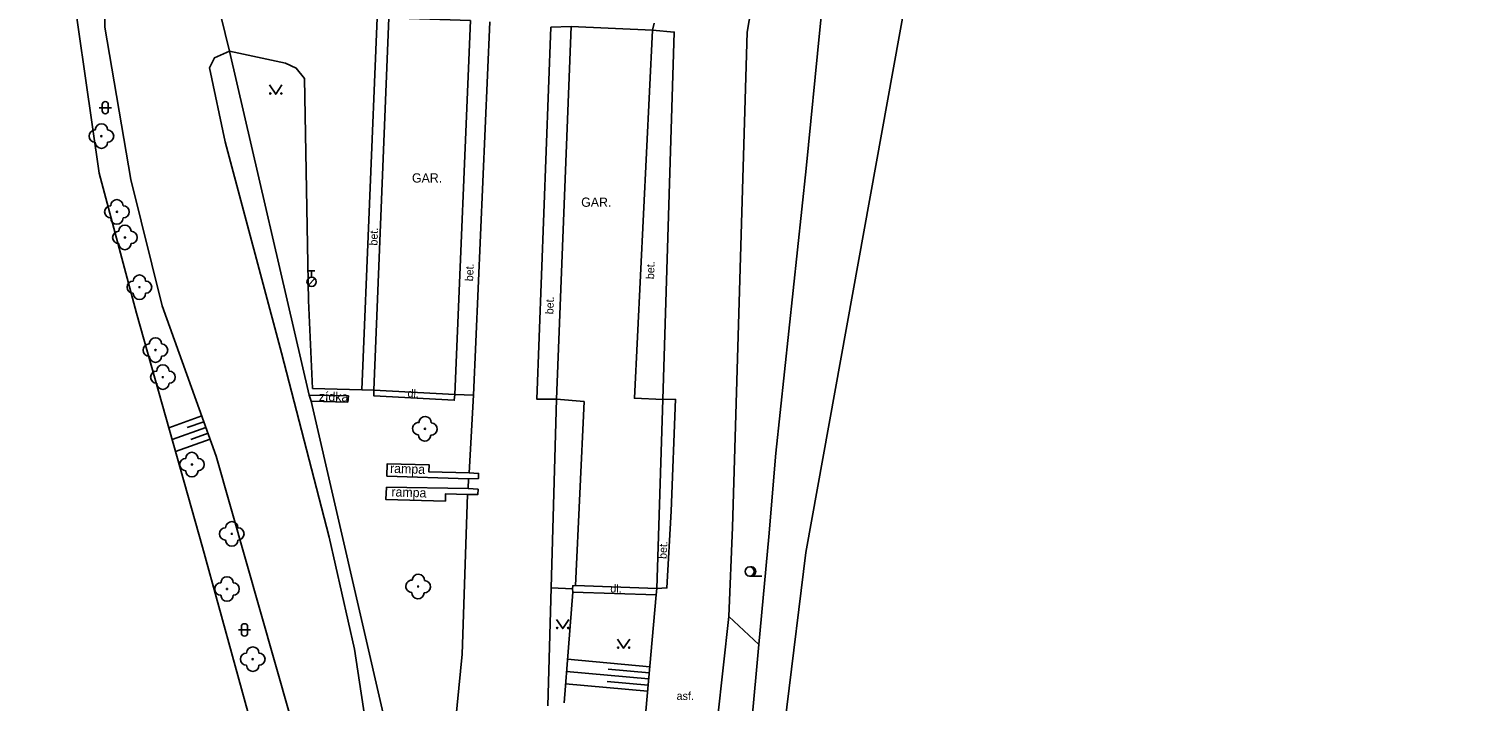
# Model space of a CAD drawing. Extents: x -596024 to -594475, y -1163820 to -1161957.
# Drawn here: x -595856.4 to -595740.1, y -1162519.7 to -1162465 of the extents above; entities that cross this region are included whole.
import ezdxf

# ---------------------------------------------------------------- set-up
doc = ezdxf.new("R2010")
doc.units = 0
for name, color, linetype in [('Level 10', 7, 'Continuous'), ('Level 11', 7, 'Continuous'), ('Level 14', 7, 'Continuous'), ('Level 15', 7, 'Continuous'), ('Level 21', 7, 'Continuous'), ('Level 22', 7, 'Continuous'), ('Level 23', 7, 'Continuous'), ('Level 28', 7, 'Continuous'), ('Level 36', 7, 'Continuous'), ('Level 40', 7, 'Continuous'), ('Level 41', 7, 'Continuous'), ('Level 42', 7, 'Continuous'), ('Level 5', 7, 'Continuous'), ('Level 7', 7, 'Continuous'), ('Level 8', 7, 'Continuous')]:
    doc.layers.add(name, color=color, linetype=linetype)

msp = doc.modelspace()

# ---------------------------------------------------------------- linework, layer by layer
at = {"layer": 'Level 10'}
for points in [[(-595855.51, -1162405.72), (-595853.48, -1162411.29), (-595852.79, -1162428.09), (-595850.99, -1162448.45), (-595850.24, -1162455.29), (-595850.19, -1162464.9), (-595848.07, -1162477.27), (-595845.54, -1162487.55), (-595841.14, -1162499.77), (-595835.18, -1162520.76), (-595834.88, -1162525.7), (-595834.71, -1162530.36), (-595835.31, -1162547.41), (-595836.73, -1162580.03)], [(-595829.33, -1162494.38), (-595828.07, -1162464.14), (-595827.13, -1162464.15)], [(-595818.93, -1162464.47), (-595820.25, -1162494.79)], [(-595813.96, -1162510.45), (-595813.51, -1162495.14), (-595815.1, -1162495.13), (-595813.97, -1162464.92), (-595812.32, -1162464.85)], [(-595841.69, -1162468.2), (-595841.29, -1162467.4), (-595840.07, -1162466.85)], [(-595829.33, -1162494.38), (-595833.32, -1162494.26), (-595833.66, -1162487.1), (-595833.97, -1162469.08), (-595834.65, -1162468.25), (-595835.53, -1162467.82), (-595840.07, -1162466.85)], [(-595841.69, -1162468.2), (-595840.41, -1162474.22)], [(-595830.49, -1162584.32), (-595830.38, -1162581.66), (-595830.02, -1162571.45), (-595828.78, -1162522.94), (-595829.93, -1162515.44), (-595831.97, -1162506.34), (-595835.84, -1162491.36), (-595840.41, -1162474.22)], [(-595820.25, -1162494.79), (-595820.6, -1162501.11)], [(-595820.66, -1162501.61), (-595820.7, -1162502.38)], [(-595827.93, -1162584.92), (-595826.44, -1162582.41), (-595826.12, -1162581.09), (-595825.04, -1162562.35), (-595823.09, -1162535.44), (-595821.18, -1162515.85), (-595820.75, -1162502.88)], [(-595804.21, -1162504.22), (-595804.55, -1162510.46), (-595805.36, -1162510.5)], [(-595803.79, -1162553.75), (-595802.07, -1162536.94), (-595800.45, -1162521.12), (-595799.53, -1162512.78), (-595799.21, -1162505.54)], [(-595814.23, -1162520.05), (-595813.96, -1162510.45)], [(-595805.41, -1162511.03), (-595806.27, -1162520.48)], [(-595805.36, -1162510.5), (-595805.41, -1162511.03)]]:
    msp.add_lwpolyline(points, dxfattribs=at)
at = {"layer": 'Level 11'}
for points in [[(-595793.26, -1162507.59), (-595782.82, -1162449.76), (-595777.55, -1162438), (-595759.71, -1162410.83), (-595741.06, -1162393.4), (-595719.97, -1162350.42), (-595684.29, -1162308.25), (-595671.93, -1162284.53), (-595664.22, -1162261.83), (-595663.61, -1162250.07), (-595665.44, -1162236.48), (-595656.11, -1162218.64), (-595648.41, -1162198.17), (-595645.98, -1162184.59), (-595599.35, -1162078.96), (-595593.87, -1162072.07), (-595568.74, -1162038.01), (-595559, -1162011.66)], [(-595793.6, -1162439.42), (-595798.03, -1162465.3)], [(-595805.57, -1162464.59), (-595805.73, -1162465.14)], [(-595805.73, -1162465.14), (-595803.95, -1162465.31), (-595804.89, -1162495.16)], [(-595799.21, -1162505.54), (-595798.03, -1162465.3)], [(-595833.59, -1162494.79), (-595830.41, -1162494.87), (-595830.47, -1162495.36), (-595833.44, -1162495.3)], [(-595828.35, -1162494.41), (-595829.33, -1162494.38)], [(-595828.35, -1162494.41), (-595828.35, -1162494.85), (-595821.82, -1162495.22), (-595821.77, -1162494.75), (-595820.25, -1162494.79)], [(-595804.21, -1162504.22), (-595803.86, -1162495.14), (-595804.89, -1162495.16)], [(-595820.66, -1162501.61), (-595827.29, -1162501.38), (-595827.26, -1162500.37), (-595823.86, -1162500.45), (-595823.89, -1162501.03), (-595820.6, -1162501.11), (-595819.84, -1162501.16), (-595819.85, -1162501.58), (-595820.66, -1162501.61)], [(-595827.31, -1162502.27), (-595820.7, -1162502.38), (-595819.88, -1162502.44), (-595819.9, -1162502.87), (-595820.75, -1162502.88), (-595822.54, -1162502.82), (-595822.53, -1162503.41), (-595827.37, -1162503.28), (-595827.31, -1162502.27)], [(-595805.41, -1162511.03), (-595812.19, -1162510.81), (-595812.21, -1162510.54), (-595813.96, -1162510.45)], [(-595812.21, -1162510.54), (-595812.2, -1162510.28), (-595811.97, -1162510.27)]]:
    msp.add_lwpolyline(points, dxfattribs=at)
at = {"layer": 'Level 14'}
msp.add_lwpolyline([(-595812.89, -1162519.79), (-595812.19, -1162510.81)], dxfattribs=at)
at = {"layer": 'Level 15'}
for points in [[(-595842.32, -1162496.49), (-595844.99, -1162497.45)], [(-595842.15, -1162496.96), (-595843.5, -1162497.44)], [(-595841.98, -1162497.43), (-595844.72, -1162498.41)], [(-595841.64, -1162498.37), (-595844.45, -1162499.38)], [(-595841.81, -1162497.9), (-595843.2, -1162498.4)], [(-595805.94, -1162516.86), (-595812.61, -1162516.26)], [(-595805.99, -1162517.36), (-595809.32, -1162517.06)], [(-595806.12, -1162518.86), (-595812.77, -1162518.25)], [(-595806.03, -1162517.86), (-595812.69, -1162517.25)], [(-595806.08, -1162518.36), (-595809.4, -1162518.06)]]:
    msp.add_lwpolyline(points, dxfattribs=at)
at = {"layer": 'Level 21'}
msp.add_lwpolyline([(-595799.53, -1162512.78), (-595797.07, -1162515.07)], dxfattribs=at)
at = {"layer": 'Level 22'}
for centre in [(-595850.47, -1162473.76), (-595849.21, -1162479.91), (-595848.56, -1162481.99), (-595847.38, -1162486.03), (-595846.08, -1162491.14), (-595845.48, -1162493.34), (-595824.2, -1162497.54), (-595843.12, -1162500.44), (-595839.88, -1162506.07), (-595840.27, -1162510.55), (-595824.75, -1162510.35), (-595838.18, -1162516.25)]:
    msp.add_circle(centre, 0.05, dxfattribs=at)
for centre, start, end in [((-595850.47, -1162473.26), 0, 180), ((-595850.97, -1162473.76), 90, 270), ((-595849.97, -1162473.76), 270, 90), ((-595850.47, -1162474.26), 180, 0), ((-595849.71, -1162479.91), 90, 270), ((-595849.21, -1162479.41), 0, 180), ((-595848.71, -1162479.91), 270, 90), ((-595849.21, -1162480.41), 180, 0), ((-595848.56, -1162481.49), 0, 180), ((-595849.06, -1162481.99), 90, 270), ((-595848.06, -1162481.99), 270, 90), ((-595848.56, -1162482.49), 180, 0), ((-595847.88, -1162486.03), 90, 270), ((-595847.38, -1162485.53), 0, 180), ((-595846.88, -1162486.03), 270, 90), ((-595847.38, -1162486.53), 180, 0), ((-595846.08, -1162490.64), 0, 180), ((-595846.58, -1162491.14), 90, 270), ((-595845.58, -1162491.14), 270, 90), ((-595846.08, -1162491.64), 180, 0), ((-595845.48, -1162492.84), 0, 180), ((-595845.98, -1162493.34), 90, 270), ((-595845.48, -1162493.84), 180, 0), ((-595844.98, -1162493.34), 270, 90), ((-595824.7, -1162497.52), 87.5072, 267.5072), ((-595824.18, -1162497.04), 357.5072, 177.5072), ((-595823.7, -1162497.56), 267.5072, 87.5072), ((-595824.22, -1162498.04), 177.5072, 357.5072), ((-595843.12, -1162499.94), 0, 180), ((-595843.62, -1162500.44), 90, 270), ((-595842.62, -1162500.44), 270, 90), ((-595843.12, -1162500.94), 180, 0), ((-595839.88, -1162505.57), 0, 180), ((-595840.38, -1162506.07), 90, 270), ((-595839.88, -1162506.57), 180, 0), ((-595839.38, -1162506.07), 270, 90), ((-595840.77, -1162510.55), 90, 270), ((-595840.27, -1162510.05), 0, 180), ((-595839.77, -1162510.55), 270, 90), ((-595825.25, -1162510.33), 87.5072, 267.5072), ((-595824.73, -1162509.85), 357.5072, 177.5072), ((-595824.25, -1162510.37), 267.5072, 87.5072), ((-595840.27, -1162511.05), 180, 0), ((-595824.77, -1162510.85), 177.5072, 357.5072), ((-595838.68, -1162516.25), 90, 270), ((-595838.18, -1162515.75), 0, 180), ((-595837.68, -1162516.25), 270, 90), ((-595838.18, -1162516.75), 180, 0)]:
    msp.add_arc(centre, 0.5, start, end, dxfattribs=at)
at = {"layer": 'Level 23'}
msp.add_lwpolyline([(-595862.76, -1162820.9), (-595863.2, -1162815.29), (-595862.61, -1162802.9), (-595859.44, -1162782.39), (-595858.81, -1162764.67), (-595856.52, -1162749.86), (-595854.76, -1162735.54), (-595849.56, -1162719.92), (-595843.81, -1162702.86), (-595837.54, -1162685.08), (-595832.7, -1162664.77), (-595830.01, -1162644.69), (-595827.77, -1162621.33), (-595821.54, -1162613.28), (-595813.01, -1162607.45), (-595806.04, -1162601.22), (-595804.38, -1162597.19), (-595802.03, -1162580.27), (-595799.63, -1162556.47), (-595796.34, -1162532.72), (-595793.26, -1162507.59)], dxfattribs=at)
at = {"layer": 'Level 28'}
for p, q in [((-595833.66, -1162485.86), (-595833.13, -1162485.33)), ((-595833.65, -1162484.71), (-595833.15, -1162484.71)), ((-595833.4, -1162485.21), (-595833.4, -1162484.71))]:
    msp.add_line(p, q, dxfattribs=at)
msp.add_circle((-595833.4, -1162485.59), 0.375, dxfattribs=at)
at = {"layer": 'Level 36'}
for p, q in [((-595850.66, -1162471.45), (-595849.66, -1162471.45)), ((-595850.41, -1162471.2), (-595850.41, -1162471.7)), ((-595849.91, -1162471.2), (-595849.91, -1162471.7)), ((-595797.83, -1162509.5), (-595796.83, -1162509.5)), ((-595839.1, -1162513.62), (-595839.1, -1162514.12)), ((-595838.6, -1162513.62), (-595838.6, -1162514.12)), ((-595839.35, -1162513.87), (-595838.35, -1162513.87))]:
    msp.add_line(p, q, dxfattribs=at)
for points in [[(-595836.81, -1162469.6), (-595836.31, -1162470.35), (-595835.81, -1162469.6)], [(-595813.51, -1162513.02), (-595813.01, -1162513.77), (-595812.51, -1162513.02)], [(-595808.56, -1162514.62), (-595808.06, -1162515.37), (-595807.56, -1162514.62)]]:
    msp.add_lwpolyline(points, dxfattribs=at)
for centre, radius in [((-595836.76, -1162470.3), 0.05), ((-595835.86, -1162470.3), 0.05), ((-595797.83, -1162509.13), 0.375), ((-595813.46, -1162513.72), 0.05), ((-595812.56, -1162513.72), 0.05), ((-595808.51, -1162515.32), 0.05), ((-595807.61, -1162515.32), 0.05)]:
    msp.add_circle(centre, radius, dxfattribs=at)
for centre, radius, start, end in [((-595850.16, -1162471.2), 0.25, 0, 180), ((-595850.16, -1162471.7), 0.25, 180, 0), ((-595797.7, -1162509.13), 0.375, 260.4059, 99.5941), ((-595838.85, -1162513.62), 0.25, 0, 180), ((-595838.85, -1162514.12), 0.25, 180, 0)]:
    msp.add_arc(centre, radius, start, end, dxfattribs=at)
at = {"layer": 'Level 5'}
for points in [[(-595820.49, -1162464.37), (-595821.77, -1162494.75), (-595828.35, -1162494.41), (-595827.13, -1162464.15), (-595820.49, -1162464.37)], [(-595813.51, -1162495.14), (-595812.32, -1162464.85), (-595805.73, -1162465.14), (-595807.18, -1162495.06), (-595804.89, -1162495.16), (-595805.36, -1162510.5), (-595811.97, -1162510.27)], [(-595813.51, -1162495.14), (-595811.28, -1162495.32), (-595811.97, -1162510.27)]]:
    msp.add_lwpolyline(points, dxfattribs=at)
at = {"layer": 'Level 7'}
for points in [[(-595850.64, -1162476.78), (-595853.44, -1162457.34), (-595854.57, -1162448.43)], [(-595791.64, -1162460.24), (-595792.12, -1162465.12)], [(-595792.12, -1162465.12), (-595793.23, -1162476.4), (-595795.69, -1162499.51)], [(-595840.07, -1162466.85), (-595833.59, -1162494.79)], [(-595847.62, -1162488.14), (-595850.64, -1162476.78)], [(-595847.62, -1162488.14), (-595842.25, -1162507.15), (-595838.28, -1162521.61)], [(-595833.59, -1162494.79), (-595833.44, -1162495.3)], [(-595833.44, -1162495.3), (-595827.44, -1162521.36)], [(-595795.69, -1162499.51), (-595796.26, -1162506.3)], [(-595796.26, -1162506.3), (-595797.07, -1162515.07), (-595797.68, -1162521.59), (-595799, -1162537.26), (-595800.99, -1162555.28), (-595801.37, -1162560.11), (-595803.67, -1162580.03), (-595805.96, -1162599.16), (-595829.71, -1162595.9), (-595829.39, -1162591.05), (-595828.02, -1162589.18)]]:
    msp.add_lwpolyline(points, dxfattribs=at)
at = {"layer": 'Level 8'}
msp.add_lwpolyline([(-595841.15, -1162462.41), (-595840.07, -1162466.85)], dxfattribs=at)

# ---------------------------------------------------------------- texts
at = {"layer": 'Level 40'}
for s, rotation, p in [('bet.', 87.6141, (-595828.06, -1162482.66)), ('bet.', 87.5072, (-595820.29, -1162485.56)), ('bet.', 88.1963, (-595805.59, -1162485.39)), ('bet.', 87.8579, (-595813.77, -1162488.24)), ('dl.', 357.0421, (-595825.62, -1162494.96)), ('bet.', 86.8812, (-595804.58, -1162508.12)), ('dl.', 358.0072, (-595809.15, -1162510.82))]:
    msp.add_text(s, height=0.65, rotation=rotation, dxfattribs=at).set_placement(p)
msp.add_text('asf.', height=0.65, dxfattribs=at).set_placement((-595803.76, -1162519.56))
at = {"layer": 'Level 41'}
for p in [(-595825.25, -1162477.53), (-595811.51, -1162479.5)]:
    msp.add_text('GAR.', height=0.75, dxfattribs=at).set_placement(p)
at = {"layer": 'Level 42'}
for s, rotation, p in [('zídka', 358.5914, (-595832.82, -1162495.27)), ('rampa', 358.0132, (-595827.04, -1162501.11)), ('rampa', 358.0132, (-595826.93, -1162503.02))]:
    msp.add_text(s, height=0.75, rotation=rotation, dxfattribs=at).set_placement(p)

doc.saveas('drawing.dxf')
